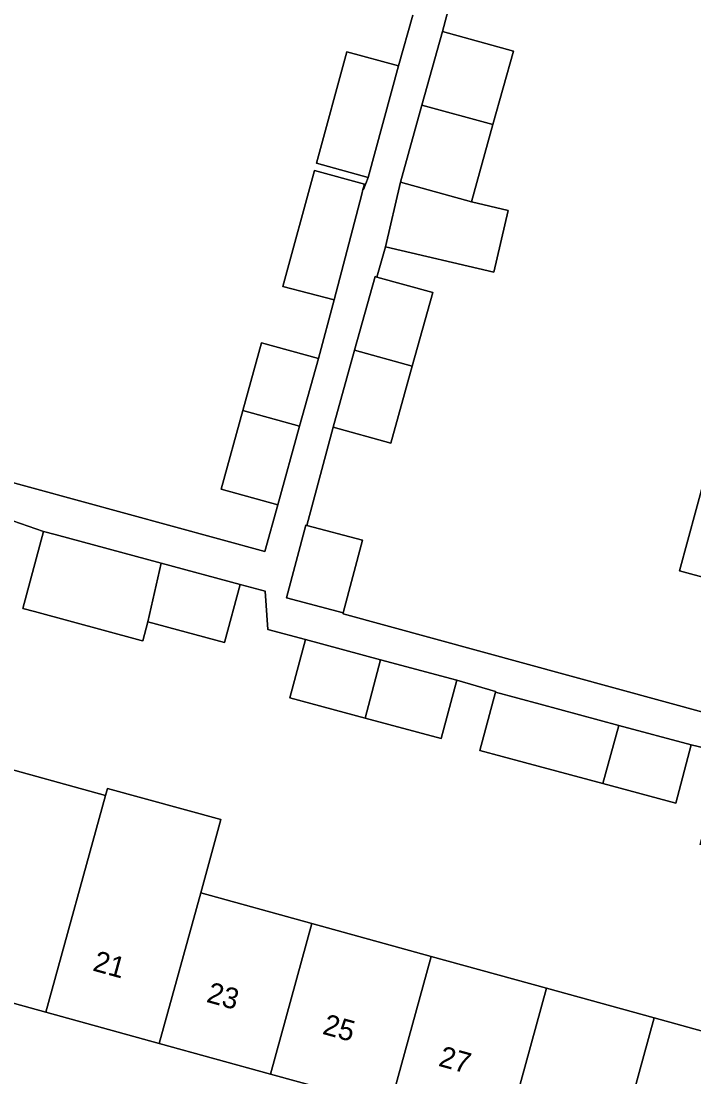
# Model space of a CAD drawing. Extents: x 159817 to 160765, y 380688 to 381638.
# Drawn here: x 160330.5 to 160362.8, y 381017.8 to 381068.5 of the extents above; entities that cross this region are included whole.
import ezdxf

# ---------------------------------------------------------------- set-up
doc = ezdxf.new("R2010")
doc.units = 0
for name, color, linetype in [('IMGEO_Erf', 7, 'Continuous'), ('IMGEO_Pand', 7, 'Continuous'), ('IMGEO_Pand_nummerreeks', 7, 'Continuous'), ('IMGEO_Voetpad_open', 7, 'Continuous')]:
    doc.layers.add(name, color=color, linetype=linetype)

msp = doc.modelspace()

# ---------------------------------------------------------------- linework, layer by layer
at = {"layer": 'IMGEO_Erf'}
for points in [[(160351.407, 381070.662), (160350.696, 381067.997), (160354.098, 381067.048), (160353.115, 381063.522), (160352.082, 381059.817), (160353.847, 381059.404), (160353.155, 381056.445), (160347.954, 381057.662), (160347.548, 381056.206), (160350.23, 381055.458), (160349.246, 381051.929), (160348.214, 381048.227), (160345.443, 381049), (160344.184, 381044.28), (160346.862, 381043.566), (160345.934, 381040.083), (160345.919, 381040.029), (160363.368, 381035.262)], [(160322.127, 381048.501), (160342.167, 381043.032), (160342.788, 381045.273), (160340.063, 381046.028), (160341.107, 381049.795), (160342.009, 381053.051), (160344.735, 381052.295), (160345.497, 381055.11), (160343.029, 381055.753), (160344.55, 381061.324), (160346.944, 381060.671), (160346.875, 381060.407), (160346.899, 381060.401), (160347.12, 381060.99), (160344.643, 381061.666), (160346.104, 381067.019), (160348.58, 381066.344), (160349.268, 381068.78)], [(160365.017, 381041.296), (160362.073, 381042.101), (160363.681, 381047.985)], [(160346.986, 381035.032), (160343.373, 381036.003), (160344.125, 381038.799), (160342.304, 381039.289), (160342.183, 381041.119), (160340.983, 381041.443), (160340.23, 381038.658), (160336.554, 381039.651), (160336.308, 381038.74), (160336.223, 381038.763), (160331.1, 381040.148), (160330.542, 381040.299), (160331.54, 381043.994), (160329.312, 381044.76)], [(160368.984, 381009.402), (160370.444, 381014.604), (160371.863, 381019.918), (160373.558, 381026.22), (160374.631, 381029.732), (160374.844, 381030.504), (160371.389, 381031.436), (160370.202, 381027.038), (160363.071, 381028.962), (160364.258, 381033.36), (160362.642, 381033.744), (160361.891, 381030.949), (160358.394, 381031.889), (160354.631, 381032.9), (160352.483, 381033.477), (160353.235, 381036.274), (160353.244, 381036.312), (160351.384, 381036.847), (160350.633, 381034.052), (160346.986, 381035.032)], [(160348.164, 381016.364), (160342.439, 381017.942), (160337.097, 381019.414), (160331.657, 381020.914), (160326.078, 381022.451), (160320.546, 381023.976), (160314.576, 381025.621), (160308.816, 381027.209), (160310.807, 381034.432), (160316.567, 381032.845), (160322.536, 381031.2), (160328.068, 381029.675), (160328.944, 381032.856), (160334.524, 381031.318), (160334.618, 381031.659), (160340.057, 381030.161), (160339.087, 381026.638), (160344.429, 381025.165), (160350.154, 381023.587), (160355.687, 381022.062), (160360.863, 381020.636), (160366.179, 381019.17)]]:
    msp.add_lwpolyline(points, dxfattribs=at)
at = {"layer": 'IMGEO_Pand'}
for points in [[(160349.708, 381064.453), (160353.115, 381063.522), (160354.098, 381067.048), (160350.696, 381067.997)], [(160348.58, 381066.344), (160346.104, 381067.019), (160344.643, 381061.666), (160347.12, 381060.99)], [(160349.708, 381064.453), (160348.68, 381060.766), (160352.082, 381059.817), (160353.115, 381063.522)], [(160346.818, 381060.186), (160346.875, 381060.407), (160346.944, 381060.671), (160344.55, 381061.324), (160343.029, 381055.753), (160345.497, 381055.11)], [(160348.68, 381060.766), (160347.954, 381057.662), (160353.155, 381056.445), (160353.847, 381059.404), (160352.082, 381059.817)], [(160350.23, 381055.458), (160347.548, 381056.206), (160347.46, 381056.231), (160346.471, 381052.687), (160349.246, 381051.929)], [(160341.107, 381049.795), (160343.835, 381049.05), (160344.735, 381052.295), (160342.009, 381053.051)], [(160349.246, 381051.929), (160346.471, 381052.687), (160345.443, 381049), (160348.214, 381048.227)], [(160341.107, 381049.795), (160340.063, 381046.028), (160342.788, 381045.273), (160343.835, 381049.05)], [(160373.711, 381045.244), (160366.626, 381047.18), (160363.681, 381047.985), (160362.073, 381042.101), (160365.017, 381041.296), (160372.102, 381039.359)], [(160346.862, 381043.566), (160344.184, 381044.28), (160344.139, 381044.292), (160343.211, 381040.809), (160345.934, 381040.083)], [(160337.196, 381042.466), (160332.098, 381043.843), (160331.54, 381043.994), (160330.542, 381040.299), (160331.1, 381040.148), (160336.223, 381038.763), (160336.308, 381038.74), (160336.554, 381039.651)], [(160336.554, 381039.651), (160340.23, 381038.658), (160340.983, 381041.443), (160337.196, 381042.466)], [(160347.712, 381037.834), (160344.125, 381038.799), (160343.373, 381036.003), (160346.986, 381035.032)], [(160347.712, 381037.834), (160346.986, 381035.032), (160350.633, 381034.052), (160351.384, 381036.847)], [(160359.163, 381034.679), (160355.383, 381035.696), (160353.235, 381036.274), (160352.483, 381033.477), (160354.631, 381032.9), (160358.394, 381031.889)], [(160358.394, 381031.889), (160361.891, 381030.949), (160362.642, 381033.744), (160359.163, 381034.679)], [(160331.657, 381020.914), (160334.524, 381031.318), (160328.944, 381032.856), (160328.068, 381029.675), (160326.078, 381022.451)], [(160339.087, 381026.638), (160340.057, 381030.161), (160334.618, 381031.659), (160334.524, 381031.318), (160331.657, 381020.914), (160337.097, 381019.414)], [(160339.087, 381026.638), (160337.097, 381019.414), (160342.439, 381017.942), (160344.429, 381025.165)], [(160350.154, 381023.587), (160344.429, 381025.165), (160342.439, 381017.942), (160348.164, 381016.364)], [(160350.154, 381023.587), (160348.164, 381016.364), (160353.697, 381014.839), (160355.687, 381022.062)], [(160358.872, 381013.412), (160360.863, 381020.636), (160355.687, 381022.062), (160353.697, 381014.839)], [(160358.872, 381013.412), (160364.508, 381011.859), (160365.302, 381014.74), (160368.199, 381013.94), (160369.549, 381014.715), (160371.094, 381020.247), (160366.803, 381021.433), (160366.179, 381019.17), (160360.863, 381020.636)]]:
    msp.add_lwpolyline(points, close=True, dxfattribs=at)
at = {"layer": 'IMGEO_Voetpad_open'}
for points in [[(160363.368, 381035.262), (160345.919, 381040.029), (160345.934, 381040.083), (160343.211, 381040.809), (160344.139, 381044.292), (160344.184, 381044.28), (160345.443, 381049), (160346.471, 381052.687), (160347.46, 381056.231), (160347.548, 381056.206), (160347.954, 381057.662), (160348.68, 381060.766), (160349.708, 381064.453), (160350.696, 381067.997), (160351.407, 381070.662), (160352.976, 381076.172), (160353.98, 381079.701), (160354.655, 381082.504), (160356.185, 381087.997), (160360.029, 381086.927), (160373.727, 381083.335)], [(160349.268, 381068.78), (160348.58, 381066.344), (160347.12, 381060.99), (160346.899, 381060.401), (160346.875, 381060.407), (160346.818, 381060.186), (160345.497, 381055.11), (160344.735, 381052.295), (160343.835, 381049.05), (160342.788, 381045.273), (160342.167, 381043.032), (160322.127, 381048.501)], [(160329.312, 381044.76), (160331.54, 381043.994), (160332.098, 381043.843), (160337.196, 381042.466), (160340.983, 381041.443), (160342.183, 381041.119), (160342.304, 381039.289), (160344.125, 381038.799), (160347.712, 381037.834), (160351.384, 381036.847), (160353.244, 381036.312), (160353.235, 381036.274), (160355.383, 381035.696), (160359.163, 381034.679), (160362.642, 381033.744), (160364.258, 381033.36)]]:
    msp.add_lwpolyline(points, dxfattribs=at)

# ---------------------------------------------------------------- texts
at = {"layer": 'IMGEO_Pand_nummerreeks'}
for s, p in [('21', (160333.859, 381022.921)), ('23', (160339.319, 381021.416)), ('25', (160344.888, 381019.881)), ('27', (160350.458, 381018.346))]:
    msp.add_text(s, height=1, rotation=344.5906, dxfattribs=at).set_placement(p)

doc.saveas('drawing.dxf')
